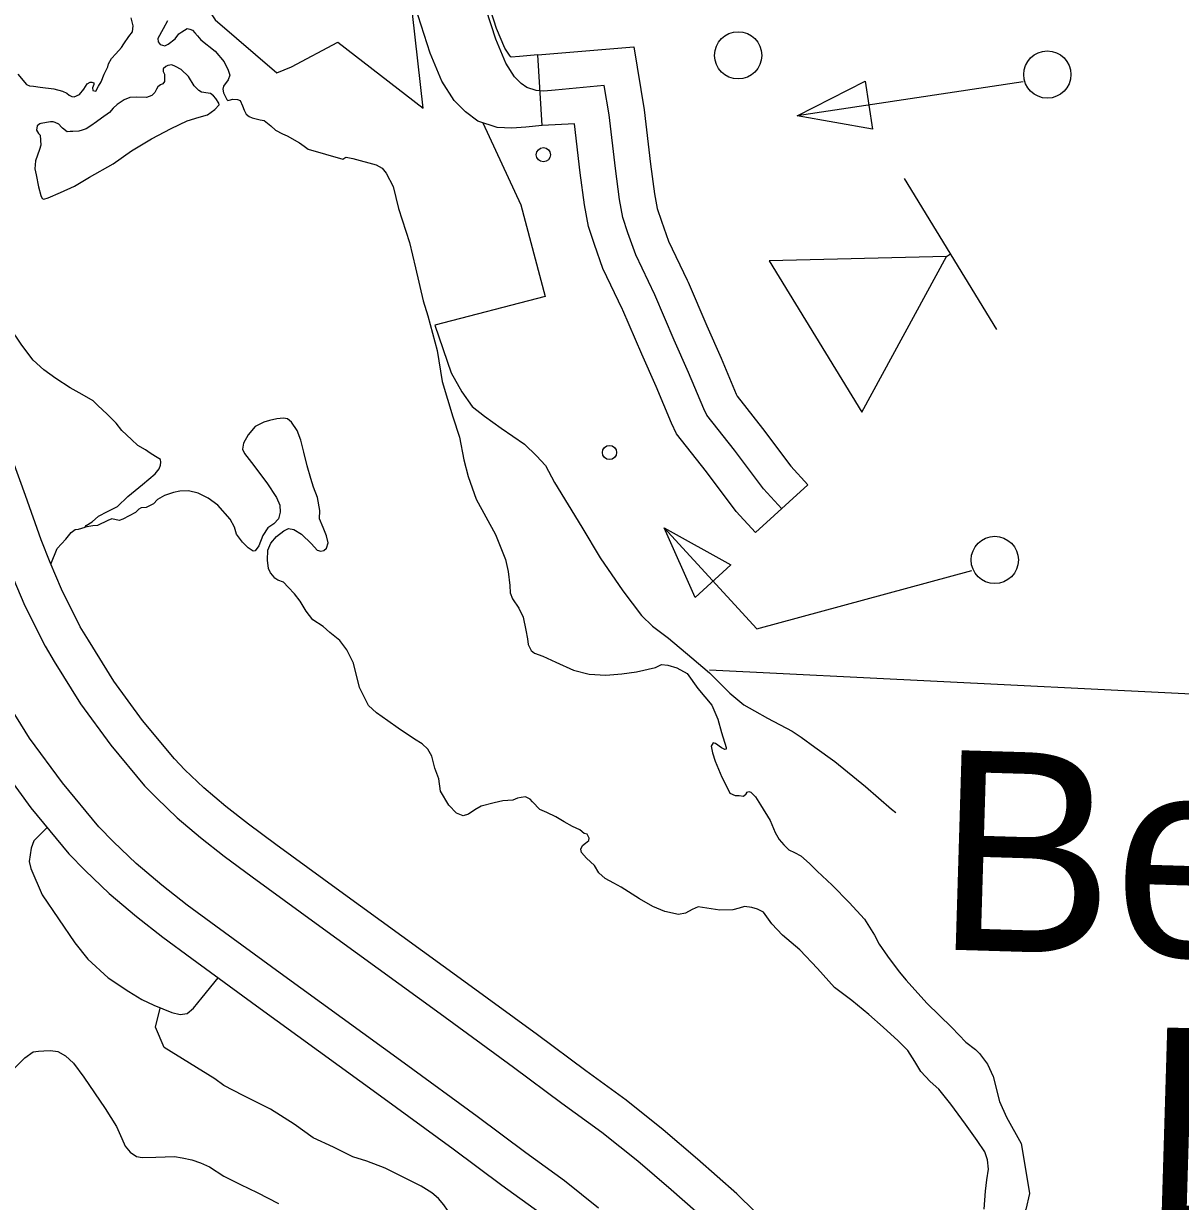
# Model space of a CAD drawing. Extents: x 653372 to 905732, y 627442 to 787275.
# Drawn here: x 655843 to 658291, y 769241 to 771733 of the extents above; entities that cross this region are included whole.
import ezdxf

# ---------------------------------------------------------------- set-up
doc = ezdxf.new("R2010")
doc.units = 0
for name, color, linetype in [('15', 7, 'Continuous'), ('31', 7, 'Continuous'), ('32', 7, 'Continuous'), ('35', 7, 'Continuous'), ('45', 7, 'Continuous'), ('5', 7, 'Continuous'), ('56', 7, 'Continuous'), ('57', 7, 'Continuous'), ('6', 7, 'Continuous')]:
    doc.layers.add(name, color=color, linetype=linetype)

msp = doc.modelspace()

# ---------------------------------------------------------------- linework, layer by layer
at = {"layer": '15'}
for points in [[(657503, 769108.8), (657352.5, 769256.9), (657269.2, 769330.5), (657196.6, 769392), (657118.2, 769455.2), (657032.5, 769517), (656930.1, 769593.3), (656774.6, 769707), (656512.2, 769897.2), (656376.8, 769996.2), (656319.1, 770038.8), (656271, 770076.4), (656224.7, 770115.5), (656184.5, 770154), (656162.3, 770176.9), (656094.5, 770258.4), (656033.8, 770341.3), (655980.3, 770427.8), (655962.9, 770456.4), (655923, 770536), (655899.2, 770592.5), (655880.3, 770640.4), (655846.8, 770734), (655793.7, 770882.6)], [(655820.5, 770560.5), (655845.7, 770500.5), (655888.5, 770415.2), (655907.9, 770383.3), (655963.3, 770293.7), (656027.5, 770206.1), (656099, 770120.1), (656124.6, 770093.7), (656167.9, 770052.3), (656217.3, 770010.5), (656267.6, 769971.1), (656326.4, 769927.7), (656462.2, 769828.5), (656724.6, 769638.3), (656879.6, 769524.9), (656982.2, 769448.5), (657066.6, 769387.6), (657142.4, 769326.5), (657213.6, 769266.2), (657294.5, 769194.7)], [(657059.6, 769226.3), (656987.7, 769284.2), (656905.4, 769343.6), (656802.4, 769420.3), (656648.1, 769533.2), (656385.7, 769723.4), (656249.5, 769822.9), (656189, 769867.6), (656135.3, 769909.6), (656080.9, 769955.5), (656032.9, 770001.4), (656002.2, 770033.2), (655925, 770126.1), (655855.4, 770221), (655797.1, 770315.4)], [(655784.9, 770173.4), (655858, 770073.7), (655938.9, 769976.4), (655973, 769941.2), (656024.1, 769892.3), (656081.7, 769843.7), (656137.5, 769799.9), (656199.2, 769754.4), (656335.7, 769654.7), (656598, 769464.5), (656751.9, 769351.9), (656855.1, 769275.1), (656936.2, 769216.6)]]:
    msp.add_lwpolyline(points, dxfattribs=at)
at = {"layer": '31'}
for p, q in [((656940.2, 771516.8), (656930.9, 771666.6)), ((657502.5, 770756.9), (657391.8, 770655.7))]:
    msp.add_line(p, q, dxfattribs=at)
for points in [[(657071.8, 771601.6), (656967.5, 771591.6), (656943.9, 771589.7), (656927.3, 771590.7), (656907.7, 771597), (656895.9, 771605.7), (656881.8, 771620.2), (656863.3, 771648.9), (656841.9, 771699.7), (656811.4, 771795.5), (656764.5, 771933.6), (656738.9, 772018.8), (656723.1, 772085), (656720.8, 772112.2), (656722.9, 772145.5), (656732.4, 772219.7), (656741.3, 772307.1), (656750.2, 772434.5), (656767, 772607.8), (656775.5, 772681.6), (656782.8, 772717.9), (656793.1, 772748.9), (656805.8, 772772.3)], [(656930.9, 771666.6), (656892.4, 771662.9), (656874.7, 771661.4), (656874.5, 771661.5), (656872.3, 771663.7), (656861.4, 771680.6), (656843.9, 771722.3), (656814.2, 771815.5), (656767.4, 771953), (656751.3, 772006.6)], [(656940.2, 771516.8), (656905.6, 771513.4), (656876.2, 771511.1), (656844.8, 771513), (656804.4, 771526), (656778, 771545.6), (656754.3, 771569.9), (656728.3, 771610.4), (656703, 771670.2), (656671.7, 771768.6), (656624.5, 771907.3), (656607.7, 771963.5)], [(656930.9, 771666.6), (657134.5, 771683), (657156.2, 771550.2), (657169.6, 771435.4), (657177.8, 771372.5), (657183.6, 771341.4), (657192.8, 771314.2), (657207.6, 771272.2), (657247.2, 771189.6), (657249, 771185.5)], [(657447.2, 770706.3), (657408.8, 770748.3), (657347.1, 770830), (657288.6, 770904.4), (657282.2, 770917.6), (657250.1, 770994.7), (657219.9, 771062.9), (657178.9, 771158.6), (657138.2, 771243.4), (657121.9, 771289.8), (657110.9, 771322.4), (657103.7, 771360.7), (657095.2, 771426.2), (657081.9, 771539.8), (657071.8, 771601.6)], [(657111.1, 771126.5), (657110.6, 771127.6), (657068.8, 771214.6), (657051, 771265.3), (657038.1, 771303.5), (657029.6, 771349), (657020.8, 771417), (657008.7, 771520.2), (656940.2, 771516.8)], [(657249, 771185.6), (657288.6, 771092.9), (657319, 771024.4), (657350.7, 770948.3), (657352.6, 770944.3), (657406.5, 770875.8), (657466.6, 770796.3), (657502.5, 770756.9)], [(657391.8, 770655.7), (657351.1, 770700.3), (657287.7, 770784.2), (657224.6, 770864.4), (657213.8, 770886.9), (657181.2, 770965.1), (657151.1, 771032.9), (657111.1, 771126.5)]]:
    msp.add_lwpolyline(points, dxfattribs=at)
at = {"layer": '32'}
msp.add_lwpolyline([(655892.8, 770031.9), (655864.5, 770003.7), (655859.3, 769988.3), (655854.8, 769959.7), (655858, 769945.2), (655882.6, 769889.4), (655951.5, 769787.8), (655979.2, 769753.5), (656022.3, 769713.8), (656065.7, 769685), (656093.2, 769667.7), (656118.8, 769655.8), (656156.6, 769640.3), (656174.5, 769636.2), (656188.9, 769638.1), (656202.4, 769649.7), (656221.1, 769671.9), (656254.8, 769713.8)], dxfattribs=at)
at = {"layer": '35'}
for points in [[(655831, 771625.7), (655849, 771604), (655855.4, 771600.8), (655864.3, 771600), (655878.4, 771597.8), (655906.8, 771594.6), (655925.1, 771589.9), (655934.4, 771585.4), (655939.6, 771581.1), (655944.9, 771578.6), (655950.2, 771577.8), (655961, 771582.2), (655970.8, 771593.8), (655977.7, 771604.9), (655983.7, 771608.9), (655987.3, 771608.7), (655991.4, 771607.4), (655991.3, 771603.9), (655988.7, 771596.8), (655989.7, 771590.9), (655996.2, 771589.5), (656001.3, 771600), (656006.9, 771609.3), (656013.3, 771625.2), (656020.9, 771641), (656022.8, 771647.4), (656029.1, 771658.5), (656038.3, 771668.3), (656050, 771681.6), (656054.9, 771689.8), (656065.5, 771704.9), (656073.5, 771715.3), (656075.1, 771727.7), (656070.8, 771744.4)], [(656147.7, 771738.6), (656138.3, 771721.1), (656127, 771701.2), (656128, 771694.1), (656132, 771688.6), (656142.1, 771685.5), (656149.2, 771689.3), (656163.9, 771700.3), (656171.2, 771710.6), (656177.9, 771715.1), (656189.3, 771721.9), (656194.6, 771720.6), (656200.5, 771718.6), (656205.1, 771713.1), (656210.8, 771706.4), (656217.7, 771698.5), (656248.4, 771673.9), (656267.3, 771651.9), (656276.2, 771633.9), (656279.5, 771623.7), (656276.2, 771613.7), (656266, 771599.9), (656264.6, 771594), (656265.8, 771586.2)], [(656249.6, 771573.9), (656244.9, 771579.7), (656238.3, 771584.3), (656233.6, 771585.6), (656219.7, 771587.5), (656213.9, 771591.3), (656204.1, 771601), (656191.6, 771620.4), (656176.7, 771635.7), (656164.4, 771642), (656156.8, 771645.2), (656148.4, 771643.6), (656144.2, 771642), (656138.1, 771636.8), (656138.6, 771631.5), (656140.8, 771625.5), (656141.1, 771617.8), (656141.5, 771610), (656137.8, 771605.4), (656132.4, 771603.2), (656126.9, 771598.6), (656124.4, 771593.9), (656120.6, 771586.4), (656114.5, 771580.6), (656103.1, 771576.2), (656082.4, 771576.8), (656068.1, 771576.1), (656055.5, 771571.1), (656041, 771561.5), (656032.5, 771553.4), (656025.1, 771544.1), (656008.1, 771532.2), (655997.2, 771524.8), (655985.1, 771516.3), (655975.4, 771510), (655967, 771507.3), (655959.9, 771505.2), (655947.4, 771504.4), (655941.4, 771503.9), (655934.9, 771503.5), (655925.1, 771511), (655923.3, 771513.4), (655917.6, 771519.5), (655910, 771523.3), (655905.3, 771524.6), (655900, 771524.8), (655879.7, 771521.2), (655877.3, 771520.1), (655871.8, 771516.1), (655870.4, 771507.3), (655874.3, 771500), (655878.4, 771496.3), (655878.6, 771485.7), (655879.5, 771475), (655876.9, 771466.1), (655868.4, 771442.1), (655866.7, 771424.9), (655869.3, 771412.4), (655874.6, 771387)], [(655874.6, 771387), (655879.8, 771368.8), (655882.3, 771362.7), (655885.6, 771361.3), (655895, 771363.7), (655920.8, 771374.9), (655950.5, 771388.7), (655982.5, 771407.8), (656032.7, 771435.7), (656071.6, 771463.2), (656113.4, 771488.5), (656155.4, 771510.6), (656189.3, 771526.9), (656214.3, 771534.9), (656232.4, 771539.7), (656247.4, 771550.6), (656256.6, 771560.4), (656256, 771563.9), (656249.6, 771573.9)], [(656265.8, 771586.2), (656271.7, 771574.5), (656273.4, 771571.6), (656275.4, 771570.1), (656277.9, 771570.4), (656285.5, 771572.8), (656295.5, 771571.9), (656301.4, 771569.7), (656306.4, 771558.2), (656309.5, 771549.4), (656313.9, 771541.2), (656320.4, 771535.7), (656327, 771532.8), (656343.6, 771529), (656352.2, 771527.4), (656365.9, 771516.3), (656375.7, 771506.7), (656390.8, 771499.5), (656400.7, 771495.2), (656427, 771480.4), (656436.8, 771473.4), (656445.2, 771467.2), (656518.7, 771445.6), (656522.8, 771448.8), (656525.5, 771450.1), (656539.5, 771447), (656589.1, 771433.5), (656601.4, 771426.4), (656610.4, 771416.1), (656624.9, 771387.6), (656636.2, 771341.2), (656659.5, 771269.7), (656672.5, 771215.9), (656688.5, 771146), (656698.2, 771114.3), (656718, 771040.6), (656728.7, 770975.5), (656751.2, 770900.7), (656765.3, 770857.5), (656774.5, 770809.8), (656783.5, 770774.1), (656800.5, 770726.6), (656841.6, 770651.9), (656862.7, 770598.5), (656868.6, 770573.6), (656871.8, 770544.1), (656872.6, 770528.1), (656877.6, 770515.9), (656891, 770496.1), (656899.8, 770476.5), (656905.6, 770449.6), (656909.1, 770430.8), (656910.7, 770418.7), (656917, 770406.5), (656924.2, 770400.3), (656942, 770394.4), (656969.4, 770381.9), (657006.3, 770364.8), (657039.5, 770356.4), (657074.8, 770354), (657108.9, 770357), (657139.7, 770360.8), (657180.1, 770370.2), (657193, 770376.5), (657206.3, 770375.5), (657225.5, 770369.5), (657247.1, 770357.5), (657269.6, 770326.1), (657299.2, 770290.5), (657311.7, 770260.8), (657319.5, 770232.5), (657329.9, 770200.8), (657329.8, 770197.4), (657327.1, 770196.8), (657319.9, 770200.4), (657306.8, 770209.5), (657302.2, 770211), (657297.9, 770203.7), (657300.8, 770189.6), (657306.3, 770172.1), (657320.7, 770138.3), (657330.7, 770117.9), (657337.7, 770104.4), (657348.9, 770099.3), (657356.9, 770099.8), (657366.2, 770098.2), (657371.7, 770102.7), (657373.8, 770106.6)], [(655941.7, 770962.2), (655911, 770981.8), (655885.5, 771000), (655863.4, 771020.7), (655839.6, 771052.1), (655813.4, 771091), (655794.9, 771120.2), (655784.3, 771145.9), (655781.5, 771156.1)], [(656279.9, 770684), (656253.7, 770713.5), (656233.5, 770728.8), (656212.4, 770738.8), (656191.9, 770744), (656173.8, 770743.3), (656160.4, 770740.3), (656140.8, 770734.2), (656126.5, 770726), (656117.6, 770716.2), (656102.7, 770708.7), (656092, 770708.3), (656086.5, 770705.1), (656079.6, 770698), (656053.2, 770684.1), (656045.1, 770681), (656029.8, 770684.8), (656021, 770681.1), (655999.4, 770671), (655989.3, 770670), (655973.2, 770667), (655975.3, 770670.4), (655988.3, 770678.7), (656001.3, 770690.3), (656020.3, 770700.4), (656042, 770711.1), (656063.3, 770731.9), (656094.8, 770757.6), (656121.5, 770780.2), (656129.8, 770790.7), (656132.7, 770798.6), (656133.6, 770804.6), (656132.4, 770810), (656121.9, 770816.9), (656110.8, 770824), (656101, 770830.9), (656084.6, 770840.1), (656071.6, 770852.5), (656050.8, 770871.8), (656038.6, 770886.9), (656019.8, 770906.2), (656000.3, 770924.8), (655989.9, 770934.5), (655967, 770947.8), (655941.7, 770962.2)], [(656742.8, 770079.1), (656725, 770109), (656721.8, 770134.5), (656713.1, 770157.5), (656706.5, 770182.4), (656698.3, 770197.3), (656686.6, 770209), (656669.8, 770218.6), (656635.8, 770241.7), (656613.6, 770257.7), (656590, 770274.4), (656572.5, 770289.6), (656553.6, 770328.3), (656541.1, 770379.4), (656527.3, 770407.9), (656511.9, 770427.7), (656491, 770444.4), (656476.7, 770456.8), (656455.1, 770471.4), (656440.9, 770489.8), (656428.2, 770510.3), (656416, 770526), (656403.1, 770540.4), (656392.7, 770550.7), (656380.8, 770555.1), (656374.3, 770559.3), (656370.4, 770564.8), (656365.3, 770570.9), (656361.5, 770579.7), (656359.4, 770597.4), (656360, 770618.8), (656365.8, 770633.3), (656378.2, 770647.6), (656393.9, 770659.2), (656403.4, 770664.2), (656414.7, 770662.5), (656431.1, 770652.7), (656451.9, 770632), (656464.2, 770618.3), (656472.1, 770616.7), (656478.2, 770617.9), (656483.7, 770623.1), (656487.3, 770633.7), (656483.8, 770649.1), (656477, 770666.7), (656468.8, 770685), (656470, 770702.3), (656464.8, 770729.8), (656456.2, 770752.1), (656450.7, 770770.3), (656442.8, 770796.6), (656436.3, 770825.5), (656429.8, 770851.1), (656421.7, 770871.4), (656410.2, 770889.1), (656401.1, 770896.1), (656393.1, 770897.6), (656379, 770896.7), (656363.6, 770892.5), (656351.5, 770889.5), (656333.1, 770880.1), (656317.9, 770862.5), (656308, 770844.8), (656306.3, 770832.1), (656310.1, 770823.3), (656325.5, 770804.2), (656357.6, 770761.1), (656378, 770729.8), (656384.9, 770713.5), (656385.8, 770698.8), (656382.7, 770684.9), (656372.4, 770674.5), (656360.1, 770665.5), (656348.9, 770649.8), (656340.9, 770627.4), (656333.3, 770616.9), (656328.6, 770616.4), (656318.1, 770623.4), (656306.4, 770635.7), (656293.6, 770652.2), (656289.4, 770667), (656279.9, 770684)], [(655900.7, 770589.1), (655913.8, 770622), (655932.2, 770642.1), (655943.9, 770656), (655952.3, 770662.3), (655959.5, 770663.2), (655973.2, 770667)], [(657373.8, 770106.6), (657377.8, 770107.8), (657381.8, 770106.4), (657391.5, 770096.7), (657402.4, 770080), (657422.7, 770046.7), (657433.3, 770021), (657441.6, 770006.7), (657451.9, 769995.1), (657462.3, 769984.7), (657474.1, 769979), (657487.3, 769972), (657506.2, 769956), (657522.2, 769939.7), (657554, 769910), (657589.6, 769873.5), (657622.6, 769837.8), (657643.6, 769803.8), (657653.7, 769784.8), (657671, 769759.5), (657696, 769726.7), (657710.2, 769708.9)], [(657875.6, 769224.3), (657878.1, 769262.5), (657881.5, 769286.5), (657884.8, 769309.1), (657882.7, 769328.5), (657877.2, 769345.4), (657860.6, 769369.9), (657836.2, 769404), (657804.8, 769446.4), (657779.7, 769478.5), (657761.5, 769494.4), (657741.4, 769515.7), (657728.7, 769536.8), (657714.1, 769560), (657693.3, 769580.6), (657661.5, 769609.6), (657631.6, 769635.9), (657595.7, 769665.7), (657559.2, 769693.5), (657523, 769733.4), (657485.4, 769773.2), (657449, 769804.4), (657426.3, 769827.8), (657408.4, 769852.4), (657395.9, 769859.4), (657384, 769862.4), (657368.7, 769864.9), (657357, 769861.1), (657343.5, 769857.5), (657316.1, 769857), (657270.2, 769863.7), (657257.4, 769858.7), (657243.8, 769850.4), (657229, 769847.6), (657199.8, 769854.4), (657174.8, 769864.5), (657145.9, 769880.8), (657107.2, 769905.3), (657092.1, 769914.4), (657073.7, 769923.7), (657060.1, 769936.1), (657051.2, 769951.1), (657034.3, 769966.9), (657023.3, 769978.6), (657022.2, 769986), (657025.8, 769993.9), (657031.9, 769998.4), (657038.8, 770004.2), (657039.6, 770009.5), (657035.8, 770017.7), (657029.2, 770019.2), (657020.1, 770026.8), (657004.3, 770034), (656986.5, 770043.8), (656969.5, 770054.4), (656950.4, 770063.6), (656935.2, 770070.1), (656919.7, 770085.9), (656915.2, 770092.1), (656904.7, 770096.4), (656895.9, 770095.3), (656887.9, 770094.2), (656878, 770089.7), (656857.3, 770088.4), (656838.5, 770084.2), (656811.5, 770077), (656797.9, 770069.4), (656784.3, 770059.8), (656772.9, 770056.8), (656759, 770061.9), (656742.8, 770079.1)], [(657710.2, 769708.9), (657754.1, 769660.2), (657807.3, 769608.5), (657837.1, 769577.6), (657857.3, 769562.3), (657865.8, 769554), (657882.4, 769530.8), (657894.4, 769505.1), (657908.1, 769452.5), (657923.1, 769418.7), (657953.5, 769363.4), (657964.9, 769296.2), (657971.7, 769257.3), (657964, 769223.4), (657954.1, 769204.4), (657948, 769179.2), (657949.3, 769154.4), (657949.2, 769131.1), (657951.9, 769107.6), (657955.2, 769087.5)]]:
    msp.add_lwpolyline(points, dxfattribs=at)
at = {"layer": '45'}
for points in [[(656753.4, 769155.5), (656756.7, 769172.9), (656755.7, 769192), (656747.8, 769210.8), (656732.4, 769233.3), (656720.8, 769246.7), (656707.1, 769258.7), (656684.4, 769273.4), (656649.3, 769290.5), (656607.8, 769311.3), (656569.6, 769326), (656539.8, 769335), (656498.7, 769355.3), (656455.7, 769375.6), (656415.4, 769403.9), (656365.2, 769435.8), (656307.4, 769465.2), (656266.4, 769486), (656247.7, 769500.1), (656140.7, 769566.6), (656122.1, 769609.7), (656131.8, 769649.7)], [(655822, 769521), (655845.8, 769544.8), (655863.2, 769556.9), (655874.3, 769558.5), (655886.1, 769559.7), (655900.2, 769560.3), (655915.6, 769557.8), (655931.4, 769548.8), (655948.5, 769533.2), (655970.2, 769504), (656015.4, 769437.4), (656039.3, 769399.5), (656051.1, 769373.6), (656057.6, 769357.8), (656068.8, 769344.9), (656081.6, 769336), (656094, 769333.6), (656122.7, 769334.3), (656162.3, 769335.6), (656178.3, 769333.1), (656199.3, 769329), (656217.1, 769322.4), (656236.4, 769313.8), (656267, 769294.3), (656302, 769276.7), (656337.5, 769259.7), (656382.4, 769236.2)]]:
    msp.add_lwpolyline(points, dxfattribs=at)
at = {"layer": '5'}
msp.add_lwpolyline([(659221.3, 770268.9), (657294.5, 770364.4)], dxfattribs=at)
at = {"layer": '56'}
for p, q in [((657480.1, 771537.2), (657623.8, 771610.4)), ((657623.8, 771610.4), (657639, 771509.5)), ((657639, 771509.5), (657480.1, 771537.2)), ((657264.1, 770518.5), (657198.3, 770665.8)), ((657198.3, 770665.8), (657339.3, 770587.4)), ((657339.3, 770587.4), (657264.1, 770518.5))]:
    msp.add_line(p, q, dxfattribs=at)
for points in [[(657958.2, 771609.2), (657480.1, 771537.2)], [(657198.3, 770665.8), (657394.3, 770451.9), (657849.4, 770575.8)]]:
    msp.add_lwpolyline(points, dxfattribs=at)
for centre, radius in [((657355, 771665.3), 50), ((658009.2, 771624.7), 50), ((656942.9, 771455.1), 15), ((657082.7, 770825.2), 15), ((657898, 770597.8), 50)]:
    msp.add_circle(centre, radius, dxfattribs=at)
at = {"layer": '57'}
for p, q in [((657706.2, 771405.1), (657902, 771085.3)), ((657795.6, 771240), (657420.7, 771230.3)), ((657420.7, 771230.3), (657616.5, 770910.5)), ((657616.5, 770910.5), (657795.6, 771240)), ((657795.6, 771240), (657804.1, 771245.2))]:
    msp.add_line(p, q, dxfattribs=at)
at = {"layer": '6'}
for points in [[(656502.1, 772409.1), (656471.6, 772021.6), (656471.6, 772021.3), (656437.9, 772023.4), (656385.3, 772014.6), (656341.9, 771992.5), (656252.9, 771893.9), (656217.6, 771787.4), (656248.4, 771740.2), (656378.5, 771628.2), (656410.1, 771641), (656508, 771693), (656688.6, 771553.5), (656660.2, 771804.6)], [(656814.8, 771522.7), (656895.3, 771348.9), (656946.5, 771155.4), (656713.3, 771094.6)], [(656713.3, 771094.6), (656747.5, 770994), (656770.5, 770953.4), (656792.4, 770922.8), (656818.1, 770902.1), (656853.7, 770876.8), (656903.2, 770842.5), (656928.1, 770818.3), (656947.4, 770797.8), (656966.2, 770761.6), (657023.9, 770667.3), (657063.2, 770602), (657111.3, 770532.6), (657150.4, 770480.1), (657173.9, 770458), (657207.3, 770432.1), (657256.7, 770390.7), (657294.2, 770358.9), (657337.1, 770316.3), (657366.9, 770291.2), (657389.3, 770278.4), (657417.4, 770263.3), (657469.2, 770235.4), (657488.1, 770222.7), (657517.4, 770201.9), (657559.6, 770171.1), (657624.3, 770118.6), (657679.8, 770070.6), (657688.7, 770063.5)]]:
    msp.add_lwpolyline(points, dxfattribs=at)

# ---------------------------------------------------------------- texts
at = {"layer": '35'}
for s, height, p in [('Bella Vista', 422.399, (657768.9, 769774.4)), ('Lake', 422.4, (658203.9, 769187.9))]:
    msp.add_text(s, height=height, rotation=358.28, dxfattribs=at).set_placement(p)

doc.saveas('drawing.dxf')
